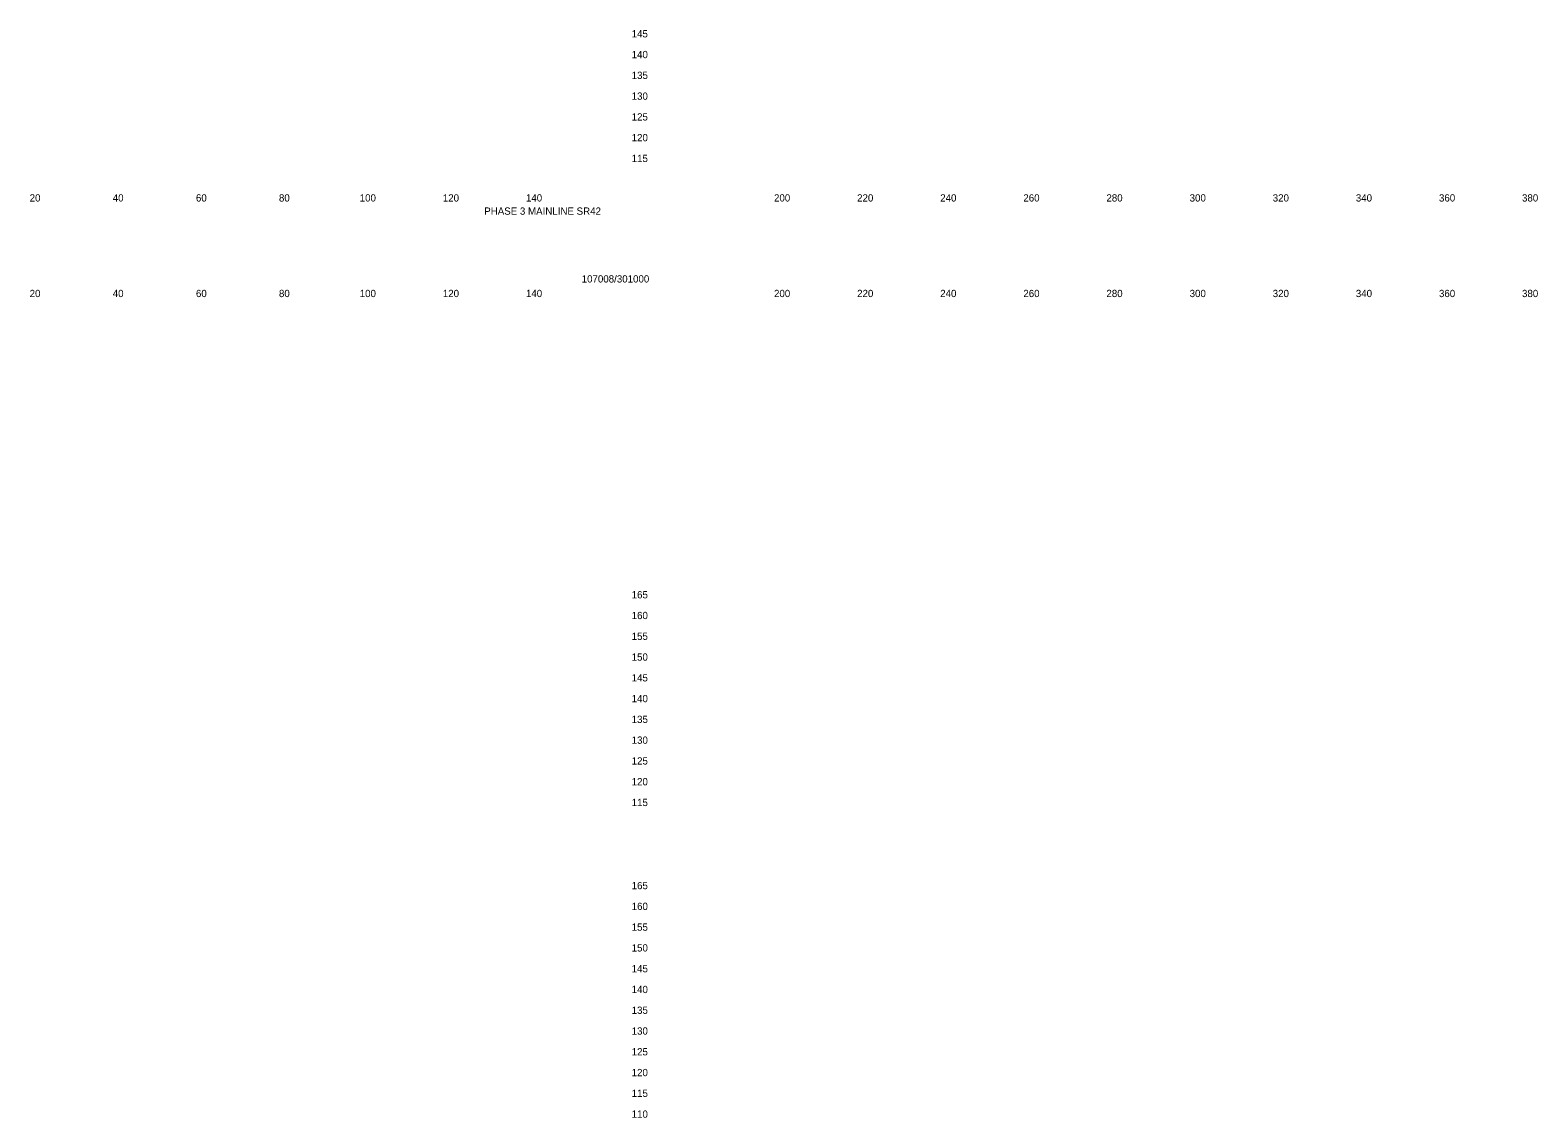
# Model space of a CAD drawing. Extents: x 21281 to 22024, y 6472 to 15198.
# Drawn here: x 21661.4 to 22024.2, y 13844.8 to 14106.6 of the extents above; entities that cross this region are included whole.
import ezdxf

# ---------------------------------------------------------------- set-up
doc = ezdxf.new("R2010")
doc.units = 0
doc.layers.add('Draft_XS_Grid', color=7, linetype='Continuous')
doc.layers.add('Draft_XS_Text', color=7, linetype='Continuous')

msp = doc.modelspace()

# ---------------------------------------------------------------- texts
at = {"layer": 'Draft_XS_Grid'}
for s, p in [('  145  ', (21804.84, 14104.84)), ('  140  ', (21804.84, 14099.84)), ('  135  ', (21804.84, 14094.84)), ('  130  ', (21804.84, 14089.84)), ('  125  ', (21804.84, 14084.84)), ('  120  ', (21804.84, 14079.84)), ('  115  ', (21804.84, 14074.84)), ('  165  ', (21804.84, 13969.84)), ('  160  ', (21804.84, 13964.84)), ('  155  ', (21804.84, 13959.84)), ('  150  ', (21804.84, 13954.84)), ('  145  ', (21804.84, 13949.84)), ('  140  ', (21804.84, 13944.84)), ('  135  ', (21804.84, 13939.84)), ('  130  ', (21804.84, 13934.84)), ('  125  ', (21804.84, 13929.84)), ('  120  ', (21804.84, 13924.84)), ('  115  ', (21804.84, 13919.84)), ('  165  ', (21804.84, 13899.84)), ('  160  ', (21804.84, 13894.84)), ('  155  ', (21804.84, 13889.84)), ('  150  ', (21804.84, 13884.84)), ('  145  ', (21804.84, 13879.84)), ('  140  ', (21804.84, 13874.84)), ('  135  ', (21804.84, 13869.84)), ('  130  ', (21804.84, 13864.84)), ('  125  ', (21804.84, 13859.84)), ('  120  ', (21804.84, 13854.84)), ('  115  ', (21804.84, 13849.84)), ('  110  ', (21804.84, 13844.84))]:
    msp.add_text(s, height=1.75, dxfattribs=at).set_placement(p)
at = {"layer": 'Draft_XS_Text'}
for s, p in [('  20  ', (21659.95, 14065.34)), ('  40  ', (21679.95, 14065.34)), ('  60  ', (21699.97, 14065.34)), ('  80  ', (21719.95, 14065.34)), ('  100  ', (21739.39, 14065.34)), ('  120  ', (21759.39, 14065.34)), ('  140  ', (21779.39, 14065.34)), ('  200  ', (21839.1, 14065.34)), ('  220  ', (21859.1, 14065.34)), ('  240  ', (21879.1, 14065.34)), ('  260  ', (21899.11, 14065.34)), ('  280  ', (21919.1, 14065.34)), ('  300  ', (21939.13, 14065.34)), ('  320  ', (21959.13, 14065.34)), ('  340  ', (21979.13, 14065.34)), ('  360  ', (21999.14, 14065.34)), ('  380  ', (22019.13, 14065.34)), ('PHASE 3 MAINLINE SR42', (21770.66, 14062.16)), ('107008/301000', (21794.11, 14045.85)), ('  20  ', (21659.95, 14042.34)), ('  40  ', (21679.95, 14042.34)), ('  60  ', (21699.97, 14042.34)), ('  80  ', (21719.95, 14042.34)), ('  100  ', (21739.39, 14042.34)), ('  120  ', (21759.39, 14042.34)), ('  140  ', (21779.39, 14042.34)), ('  200  ', (21839.1, 14042.34)), ('  220  ', (21859.1, 14042.34)), ('  240  ', (21879.1, 14042.34)), ('  260  ', (21899.11, 14042.34)), ('  280  ', (21919.1, 14042.34)), ('  300  ', (21939.13, 14042.34)), ('  320  ', (21959.13, 14042.34)), ('  340  ', (21979.13, 14042.34)), ('  360  ', (21999.14, 14042.34)), ('  380  ', (22019.13, 14042.34))]:
    msp.add_text(s, height=1.75, dxfattribs=at).set_placement(p)

doc.saveas('drawing.dxf')
